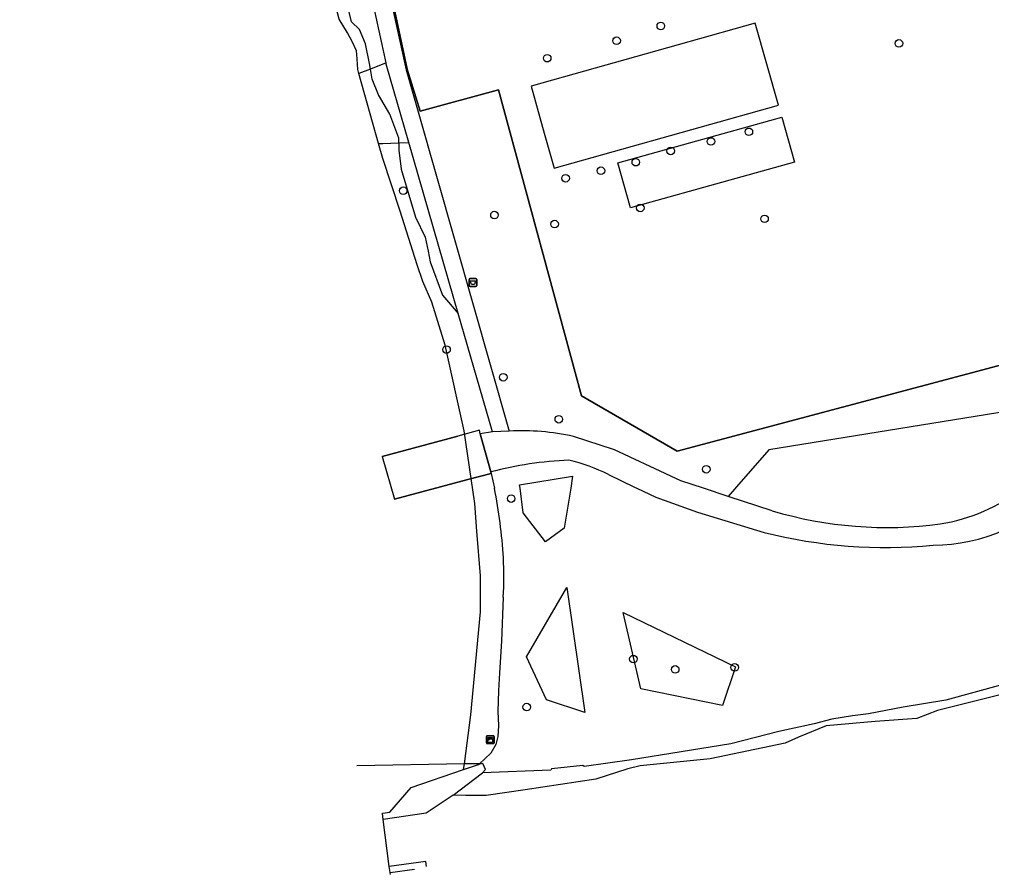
# Model space of a CAD drawing. Extents: x 159053 to 160041, y 380450 to 381422.
# Drawn here: x 159194 to 159319.2, y 380450.2 to 380560.4 of the extents above; entities that cross this region are included whole.
import ezdxf

# ---------------------------------------------------------------- set-up
doc = ezdxf.new("R2010")
doc.units = 0
for name, color, linetype in [('IMGEO_Afvalbak', 7, 'Continuous'), ('IMGEO_Boom', 7, 'Continuous'), ('IMGEO_Dek', 7, 'Continuous'), ('IMGEO_Fietspad_gesloten', 7, 'Continuous'), ('IMGEO_Groenvoorziening', 7, 'Continuous'), ('IMGEO_Hek', 7, 'Continuous'), ('IMGEO_Kademuur', 7, 'Continuous'), ('IMGEO_Kast', 7, 'Continuous'), ('IMGEO_Loofbos', 7, 'Continuous'), ('IMGEO_Oever', 7, 'Continuous'), ('IMGEO_Pand', 7, 'Continuous'), ('IMGEO_Pand_vergunning_verleend', 7, 'Continuous'), ('IMGEO_Stuw', 7, 'Continuous'), ('IMGEO_Voetpad_halfverhard', 7, 'Continuous'), ('IMGEO_Waterloop', 7, 'Continuous')]:
    doc.layers.add(name, color=color, linetype=linetype)

msp = doc.modelspace()

# ---------------------------------------------------------------- linework, layer by layer
at = {"layer": 'IMGEO_Afvalbak'}
for p, q in [((159251.89, 380526.12), (159251.89, 380526.92)), ((159251.89, 380526.92), (159251.89, 380526.12)), ((159251.99, 380527.02), (159252.78, 380527.02)), ((159252.78, 380527.02), (159251.99, 380527.02)), ((159252.88, 380526.92), (159252.88, 380526.12)), ((159252.88, 380526.12), (159252.88, 380526.92)), ((159252.78, 380526.02), (159251.99, 380526.02)), ((159251.99, 380526.02), (159252.78, 380526.02))]:
    msp.add_line(p, q, dxfattribs=at)
msp.add_lwpolyline([(159252.04, 380526.73), (159252.74, 380526.73), (159252.59, 380526.26), (159252.19, 380526.26), (159252.04, 380526.73)], dxfattribs=at)
for centre, start, end in [((159251.99, 380526.92), 90, 180), ((159251.99, 380526.92), 90, 180), ((159251.99, 380526.12), 180, 270), ((159251.99, 380526.12), 180, 270), ((159252.78, 380526.92), 0, 90), ((159252.78, 380526.92), 360, 90), ((159252.78, 380526.12), 270, 0), ((159252.78, 380526.12), 270, 0)]:
    msp.add_arc(centre, 0.1, start, end, dxfattribs=at)
at = {"layer": 'IMGEO_Boom'}
for centre in [(159276.6, 380559.59), (159270.9, 380557.69), (159307.27, 380557.34), (159261.96, 380555.44), (159287.94, 380545.95), (159283.05, 380544.7), (159277.87, 380543.48), (159273.38, 380542.03), (159268.88, 380540.93), (159264.33, 380539.96), (159243.41, 380538.35), (159273.95, 380536.13), (159255.17, 380535.22), (159289.96, 380534.73), (159262.91, 380534.06), (159248.99, 380517.87), (159256.3, 380514.3), (159263.46, 380508.89), (159282.45, 380502.45), (159257.32, 380498.66), (159273.07, 380477.97), (159286.12, 380476.91), (159278.45, 380476.64), (159259.32, 380471.79)]:
    msp.add_circle(centre, 0.489, dxfattribs=at)
at = {"layer": 'IMGEO_Dek'}
msp.add_lwpolyline([(159242.27, 380498.6), (159251.72, 380501.11), (159254.74, 380501.92), (159254.69, 380502.11), (159253.34, 380507.03), (159253.22, 380507.47), (159250.45, 380506.72), (159240.71, 380504.09), (159240.71, 380504.09)], close=True, dxfattribs=at)
at = {"layer": 'IMGEO_Fietspad_gesloten'}
for points in [[(159257.08, 380507.37), (159254.92, 380507.26)], [(159254.92, 380507.26), (159253.34, 380507.03), (159254.69, 380502.11)], [(159285.26, 380498.95), (159282.11, 380500), (159279.19, 380500.97), (159270.64, 380504.97), (159268.8, 380505.55), (159265.36, 380506.68)], [(159269.85, 380501.77), (159273.19, 380500.15), (159273.5, 380500), (159275.94, 380498.84), (159281.33, 380496.93), (159289.91, 380494.29)], [(159290.95, 380497.09), (159285.26, 380498.95)]]:
    msp.add_lwpolyline(points, dxfattribs=at)
for centre, radius, start, end in [((159258.62, 380475.61), 31.8, 77.7647, 92.7745), ((159266.59, 380457.09), 46.56, 92.2473, 104.8098), ((159258.77, 380479.21), 25.14, 63.8309, 76.201), ((159311.38, 380516.22), 23.58, 270.7299, 316.5474), ((159308.77, 380518.83), 23.74, 279.2923, 307.5221), ((159305.71, 380546.6), 51.66, 253.3971, 277.6679), ((159305.63, 380557.22), 64.86, 255.9798, 275.3569)]:
    msp.add_arc(centre, radius, start, end, dxfattribs=at)
at = {"layer": 'IMGEO_Groenvoorziening'}
for points in [[(159239.19, 380554.04), (159239.05, 380554.76), (159238.54, 380557.31), (159237.8, 380559.13), (159236.75, 380560.12), (159235.36, 380565.88), (159234.79, 380569.97), (159234.69, 380573.03), (159235, 380575.06), (159234.52, 380578.16), (159233.05, 380585.97), (159231.02, 380592.82), (159229.88, 380595.09), (159229.12, 380596.79), (159224.29, 380611.23), (159220.43, 380621.16), (159211.37, 380653.61), (159202.44, 380692.52)], [(159230.2, 380647.72), (159230.24, 380647.58), (159224.61, 380646.19), (159228.61, 380631.62), (159229.66, 380626.7), (159238.42, 380579.76), (159243.94, 380554.02), (159245.58, 380548.61), (159255.68, 380551.38), (159266.38, 380511.92), (159278.69, 380504.8), (159336.63, 380520.2)], [(159241.2, 380554.83), (159239.19, 380554.04)], [(159242.86, 380544.52), (159242.85, 380545.11), (159241.67, 380548.21), (159240.24, 380550.71), (159239.43, 380552.73), (159239.19, 380554.04)], [(159242.86, 380544.52), (159244.15, 380544.57)], [(159242.86, 380544.52), (159242.86, 380543.58), (159243.15, 380541.13), (159244.99, 380534.94), (159246.25, 380532.36), (159246.64, 380530.58), (159246.87, 380529.18), (159248.46, 380524.89), (159250.51, 380522.54)], [(159336.63, 380520.2), (159325.62, 380510.61), (159290.52, 380504.93), (159286.34, 380500.18), (159285.26, 380498.95)], [(159254.69, 380502.11), (159254.74, 380501.92), (159255.17, 380500)], [(159261.73, 380493.11), (159258.88, 380496.85), (159258.46, 380500), (159258.4, 380500.42), (159265.24, 380501.55), (159264.99, 380500), (159264.16, 380494.85), (159261.73, 380493.11)], [(159256.3, 380485.97), (159256.07, 380480.3), (159255.82, 380476.21), (159255.67, 380473.89), (159255.6, 380471.21), (159255.68, 380469.4), (159255.6, 380468), (159255.34, 380466.98), (159254.68, 380465.86), (159253.23, 380464.49)], [(159329.53, 380478.29), (159324.15, 380475.64), (159313.33, 380472.69), (159307.8, 380471.79), (159303.36, 380470.9), (159301.3, 380470.67), (159298.63, 380470.24), (159296.37, 380469.65), (159291.81, 380468.62), (159285.62, 380467.03), (159272.81, 380464.98), (159266.72, 380464.12), (159266.56, 380464.27), (159262.53, 380463.81), (159262.45, 380463.65), (159253.64, 380463.33)], [(159253.13, 380464.4), (159253.23, 380464.49)]]:
    msp.add_lwpolyline(points, dxfattribs=at)
for centre, radius, start, end in [((159186.58, 380486.71), 69.87, 3.5429, 10.9694), ((159211.63, 380488.62), 44.75, 356.6072, 3.075)]:
    msp.add_arc(centre, radius, start, end, dxfattribs=at)
at = {"layer": 'IMGEO_Hek'}
for points in [[(159245.58, 380548.61), (159243.94, 380554.02), (159238.42, 380579.76), (159229.66, 380626.7), (159228.61, 380631.62), (159224.61, 380646.19), (159230.24, 380647.58), (159230.2, 380647.72)], [(159336.63, 380520.2), (159278.69, 380504.8), (159266.38, 380511.92), (159255.68, 380551.38), (159245.58, 380548.61)], [(159253.22, 380507.47), (159250.45, 380506.72)], [(159240.71, 380504.09), (159250.45, 380506.72)], [(159240.71, 380504.09), (159240.71, 380504.09)], [(159251.72, 380501.11), (159242.27, 380498.6)], [(159254.74, 380501.92), (159251.72, 380501.11)]]:
    msp.add_lwpolyline(points, dxfattribs=at)
at = {"layer": 'IMGEO_Kademuur'}
for points in [[(159240.84, 380457.31), (159240.73, 380458.08), (159240.73, 380458.11), (159240.77, 380458.11), (159241.71, 380458.25), (159244.44, 380461.4), (159251.2, 380463.73)], [(159251.2, 380463.73), (159253.13, 380464.4)], [(159253.64, 380463.33), (159254.03, 380463.75), (159253.67, 380464.53), (159253.13, 380464.4)], [(159249.83, 380460.44), (159253.64, 380463.33)], [(159249.83, 380460.44), (159246.39, 380458.11), (159240.84, 380457.31)], [(159246.43, 380451.23), (159246.34, 380451.89), (159241.62, 380451.23)], [(159241.72, 380450.46), (159241.62, 380451.23)], [(159241.72, 380450.46), (159244.88, 380450.89)]]:
    msp.add_lwpolyline(points, dxfattribs=at)
at = {"layer": 'IMGEO_Kast'}
for p, q in [((159254.13, 380467.16), (159254.13, 380468)), ((159254.13, 380468), (159254.13, 380467.16)), ((159254.2, 380468.08), (159255.05, 380468.08)), ((159255.05, 380468.08), (159254.2, 380468.08)), ((159255.13, 380468.01), (159255.13, 380467.17)), ((159255.13, 380467.17), (159255.13, 380468.01)), ((159255.06, 380467.08), (159254.21, 380467.08)), ((159254.21, 380467.08), (159255.06, 380467.08))]:
    msp.add_line(p, q, dxfattribs=at)
for points in [[(159254.33, 380467.87), (159254.93, 380467.87), (159254.93, 380467.79), (159254.33, 380467.79), (159254.33, 380467.87)], [(159254.33, 380467.7), (159254.93, 380467.7), (159254.93, 380467.21), (159254.33, 380467.21), (159254.33, 380467.7)]]:
    msp.add_lwpolyline(points, dxfattribs=at)
msp.add_circle((159254.41, 380467.55), 0.0377, dxfattribs=at)
for centre, start, end in [((159254.21, 380468), 92.4484, 184.2845), ((159254.21, 380468), 92.4484, 184.2845), ((159255.05, 380468), 2.4484, 94.2845), ((159255.05, 380468), 2.4484, 94.2845), ((159254.21, 380467.16), 182.4484, 274.2845), ((159254.21, 380467.16), 182.4484, 274.2845), ((159255.05, 380467.16), 272.4484, 4.2845), ((159255.05, 380467.16), 272.4484, 4.2845)]:
    msp.add_arc(centre, 0.0779, start, end, dxfattribs=at)
at = {"layer": 'IMGEO_Loofbos'}
for points in [[(159266.83, 380471.1), (159261.87, 380472.72), (159259.31, 380478.27), (159264.49, 380487.21), (159266.83, 380471.1)], [(159284.54, 380471.98), (159274.01, 380474.16), (159271.75, 380483.97), (159286.23, 380476.99), (159284.54, 380471.98)]]:
    msp.add_lwpolyline(points, dxfattribs=at)
at = {"layer": 'IMGEO_Oever'}
for points in [[(159239.19, 380554.04), (159237.7, 380553.45)], [(159240.24, 380544.42), (159240.79, 380544.44), (159242.83, 380544.52), (159242.86, 380544.52)], [(159253.23, 380464.49), (159251.29, 380464.46)]]:
    msp.add_lwpolyline(points, dxfattribs=at)
at = {"layer": 'IMGEO_Pand'}
msp.add_lwpolyline([(159288.77, 380559.96), (159280.2, 380557.55), (159259.89, 380551.83), (159261.59, 380545.79), (159262.87, 380541.24), (159291.75, 380549.37), (159288.77, 380559.96)], dxfattribs=at)
at = {"layer": 'IMGEO_Pand_vergunning_verleend'}
msp.add_lwpolyline([(159292.19, 380547.85), (159293.82, 380542.03), (159272.69, 380536.14), (159271.07, 380541.96), (159292.19, 380547.85)], dxfattribs=at)
at = {"layer": 'IMGEO_Stuw'}
for points in [[(159241.62, 380451.23), (159240.84, 380457.31)], [(159241.76, 380450.2), (159241.72, 380450.46)]]:
    msp.add_lwpolyline(points, dxfattribs=at)
at = {"layer": 'IMGEO_Voetpad_halfverhard'}
for points in [[(159230.06, 380623.92), (159234.17, 380600.81), (159236.56, 380588.25), (159238.94, 380575.97), (159243.8, 380553.95), (159245.34, 380548.54), (159257.08, 380507.37)], [(159241.2, 380554.83), (159237.02, 380574.13), (159234.68, 380586.46), (159232.35, 380598.94), (159229.94, 380611.92)], [(159244.15, 380544.57), (159241.23, 380554.68), (159241.2, 380554.83)], [(159250.51, 380522.54), (159244.15, 380544.57)], [(159254.92, 380507.26), (159250.51, 380522.54)]]:
    msp.add_lwpolyline(points, dxfattribs=at)
at = {"layer": 'IMGEO_Waterloop'}
for points in [[(159237.7, 380553.45), (159237.55, 380553.98), (159237.47, 380555.37), (159237.39, 380556.38), (159236.85, 380557.59), (159236.22, 380558.69), (159235.16, 380560.47), (159233.62, 380566.39), (159232.82, 380570.1), (159232.46, 380573.35), (159232, 380576.57), (159230.99, 380580.74), (159228.83, 380591.44), (159226.76, 380599.19), (159218.48, 380619.4), (159215.26, 380630.84), (159215.29, 380632.07), (159215.17, 380633.92), (159211.09, 380648.75), (159205.69, 380670.89), (159199.27, 380695.45), (159193.97, 380715.78)], [(159240.24, 380544.42), (159237.7, 380553.45)], [(159251.29, 380464.46), (159252.13, 380470.79), (159253.39, 380484.05), (159253.35, 380488.72), (159252.91, 380494.47), (159252.64, 380498.03), (159251.28, 380507.4), (159248.8, 380518.43), (159247.1, 380523.97), (159245.93, 380526.66), (159245.21, 380528.81), (159243, 380535.72), (159240.79, 380542.49), (159240.24, 380544.42)], [(159321.7, 380473.7), (159312.25, 380471.35), (159309.59, 380470.33), (159304.23, 380469.94), (159297.92, 380469.35), (159294.32, 380467.9), (159292.6, 380467.13), (159282.94, 380465.11), (159273.96, 380464.21), (159272.36, 380463.84), (159268.23, 380462.5), (159259.13, 380461.12), (159254.08, 380460.37), (159251.47, 380460.41), (159249.83, 380460.44)], [(159251.29, 380464.46), (159237.45, 380464.21)], [(159251.2, 380463.73), (159251.29, 380464.46)], [(159241.62, 380451.23), (159240.84, 380457.31)], [(159241.76, 380450.2), (159241.72, 380450.46)]]:
    msp.add_lwpolyline(points, dxfattribs=at)

doc.saveas('drawing.dxf')
